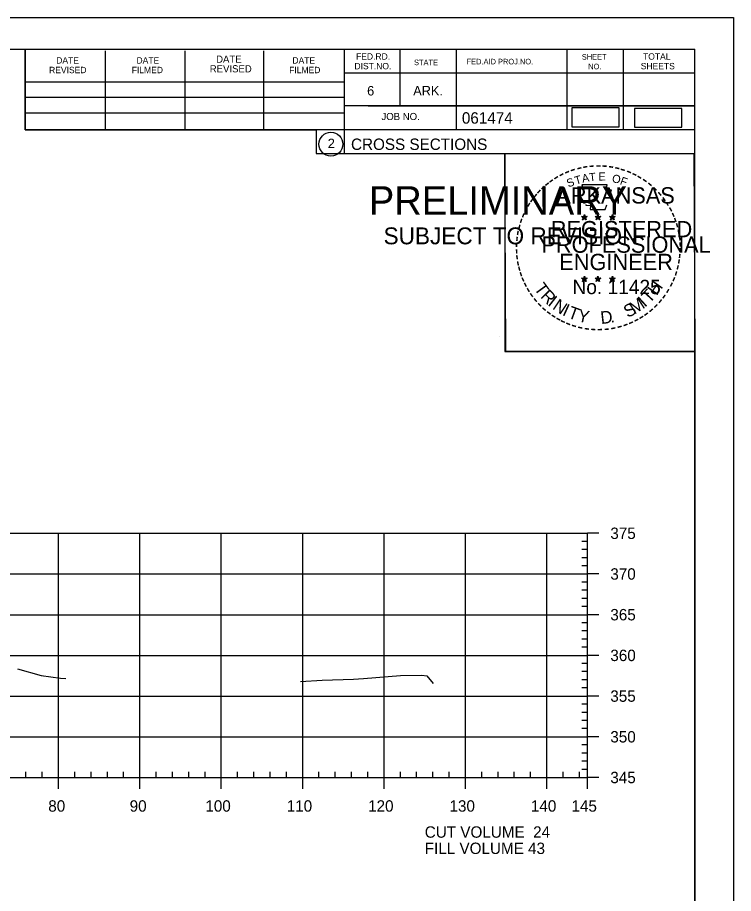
# Model space of a CAD drawing. Extents: x 1359801 to 1362404, y 372415 to 374228.
# Drawn here: x 1360046.3 to 1360134.3, y 372840.3 to 372947.9 of the extents above; entities that cross this region are included whole.
import ezdxf

# ---------------------------------------------------------------- set-up
doc = ezdxf.new("R2010")
doc.units = 0
for name, color, linetype in [('S_DRG_PT_SYM', 7, 'Continuous'), ('S_MAILBOX', 7, 'Continuous'), ('S_PRIMARY_CTL', 7, 'Continuous'), ('S_PRIMARY_CTL_ANNOT', 7, 'Continuous'), ('S_SHOULDER', 7, 'Continuous'), ('S_TELEPHONE_UTILITIES', 7, 'Continuous'), ('S_UNDERGROUND_CABLE', 7, 'Continuous'), ('S_UTL_PT_SYM', 7, 'Continuous'), ('S_WATER_UTILITIES', 7, 'Continuous')]:
    doc.layers.add(name, color=color, linetype=linetype)

msp = doc.modelspace()

# ---------------------------------------------------------------- linework, layer by layer
at = {"layer": 'S_DRG_PT_SYM'}
for points in [[(1360046.29, 372867.94), (1360049.23, 372867.09), (1360051.61, 372866.8), (1360052.23, 372866.72)], [(1360081.1, 372866.38), (1360083.74, 372866.53), (1360087.61, 372866.66), (1360088.81, 372866.76), (1360093.38, 372867.09), (1360095.98, 372867.14), (1360096.62, 372867.06), (1360097.39, 372866.14)]]:
    msp.add_lwpolyline(points, dxfattribs=at)
at = {"layer": 'S_MAILBOX'}
for p, q in [((1359826.35, 372884.58), (1360116.35, 372884.58)), ((1359826.35, 372884.58), (1360116.35, 372884.58)), ((1360051.35, 372854.58), (1360051.35, 372884.58)), ((1360051.35, 372854.58), (1360051.35, 372884.58)), ((1360061.35, 372854.58), (1360061.35, 372884.58)), ((1360061.35, 372854.58), (1360061.35, 372884.58)), ((1360071.35, 372854.58), (1360071.35, 372884.58)), ((1360071.35, 372854.58), (1360071.35, 372884.58)), ((1360081.35, 372854.58), (1360081.35, 372884.58)), ((1360081.35, 372854.58), (1360081.35, 372884.58)), ((1360091.35, 372854.58), (1360091.35, 372884.58)), ((1360091.35, 372854.58), (1360091.35, 372884.58)), ((1360101.35, 372854.58), (1360101.35, 372884.58)), ((1360101.35, 372854.58), (1360101.35, 372884.58)), ((1360111.35, 372854.58), (1360111.35, 372884.58)), ((1360111.35, 372854.58), (1360111.35, 372884.58)), ((1360116.35, 372854.58), (1360116.35, 372884.58)), ((1360116.35, 372854.58), (1360116.35, 372884.58)), ((1359826.35, 372879.58), (1360116.35, 372879.58)), ((1359826.35, 372879.58), (1360116.35, 372879.58)), ((1359826.35, 372874.58), (1360116.35, 372874.58)), ((1359826.35, 372874.58), (1360116.35, 372874.58)), ((1359826.35, 372869.58), (1360116.35, 372869.58)), ((1359826.35, 372869.58), (1360116.35, 372869.58)), ((1359826.35, 372864.58), (1360116.35, 372864.58)), ((1359826.35, 372864.58), (1360116.35, 372864.58)), ((1359826.35, 372859.58), (1360116.35, 372859.58)), ((1359826.35, 372859.58), (1360116.35, 372859.58)), ((1359826.35, 372854.58), (1360116.35, 372854.58)), ((1359826.35, 372854.58), (1360116.35, 372854.58))]:
    msp.add_line(p, q, dxfattribs=at)
at = {"layer": 'S_SHOULDER'}
for p, q in [((1359800.95, 372947.94), (1360134.28, 372947.94)), ((1360105.56, 372908.79), (1360105.56, 372908.79))]:
    msp.add_line(p, q, dxfattribs=at)
for points in [[(1359800.94, 372947.94), (1360134.28, 372947.94), (1360134.28, 372734.6), (1359800.94, 372734.6)], [(1360047.27, 372944.04), (1360047.27, 372934.16), (1360083, 372934.16), (1360083, 372931.24), (1360106.2, 372931.24), (1360106.2, 372906.91), (1360129.53, 372906.91), (1360129.53, 372738.58), (1359813.35, 372738.58), (1359813.35, 372944.04)], [(1360106.2, 372931.24), (1360129.41, 372931.24), (1360129.53, 372906.91), (1360106.32, 372906.91)]]:
    msp.add_lwpolyline(points, close=True, dxfattribs=at)
at = {"layer": 'S_TELEPHONE_UTILITIES'}
for p, q in [((1360115.62, 372923.5), (1360115.96, 372923.39)), ((1360115.62, 372923.5), (1360115.87, 372923.45)), ((1360115.62, 372923.5), (1360115.85, 372923.38)), ((1360115.75, 372923.09), (1360115.96, 372923.39)), ((1360115.75, 372923.09), (1360115.87, 372923.33)), ((1360115.75, 372923.09), (1360115.96, 372923.31)), ((1360115.96, 372923.75), (1360115.92, 372923.5)), ((1360115.96, 372923.39), (1360115.96, 372923.75)), ((1360115.96, 372923.75), (1360116.01, 372923.5)), ((1360116.31, 372923.5), (1360115.96, 372923.39)), ((1360116.18, 372923.09), (1360115.96, 372923.39)), ((1360116.18, 372923.09), (1360115.96, 372923.3)), ((1360116.31, 372923.5), (1360116.03, 372923.45)), ((1360116.18, 372923.09), (1360116.04, 372923.38)), ((1360116.31, 372923.5), (1360116.11, 372923.4)), ((1360117.29, 372923.5), (1360117.63, 372923.39)), ((1360117.29, 372923.5), (1360117.54, 372923.45)), ((1360117.29, 372923.5), (1360117.52, 372923.38)), ((1360117.42, 372923.09), (1360117.63, 372923.39)), ((1360117.42, 372923.09), (1360117.54, 372923.33)), ((1360117.42, 372923.09), (1360117.63, 372923.31)), ((1360117.63, 372923.75), (1360117.59, 372923.5)), ((1360117.63, 372923.39), (1360117.63, 372923.75)), ((1360117.63, 372923.75), (1360117.68, 372923.5)), ((1360117.98, 372923.5), (1360117.63, 372923.39)), ((1360117.85, 372923.09), (1360117.63, 372923.39)), ((1360117.85, 372923.09), (1360117.63, 372923.3)), ((1360117.98, 372923.5), (1360117.7, 372923.45)), ((1360117.85, 372923.09), (1360117.71, 372923.38)), ((1360117.98, 372923.5), (1360117.78, 372923.4)), ((1360119.05, 372923.49), (1360119.4, 372923.38)), ((1360119.05, 372923.49), (1360119.3, 372923.44)), ((1360119.05, 372923.49), (1360119.29, 372923.36)), ((1360119.18, 372923.08), (1360119.4, 372923.38)), ((1360119.18, 372923.08), (1360119.31, 372923.32)), ((1360119.18, 372923.08), (1360119.4, 372923.3)), ((1360119.4, 372923.74), (1360119.36, 372923.49)), ((1360119.4, 372923.38), (1360119.4, 372923.74)), ((1360119.4, 372923.74), (1360119.45, 372923.49)), ((1360119.75, 372923.49), (1360119.4, 372923.38)), ((1360119.61, 372923.08), (1360119.4, 372923.38)), ((1360119.61, 372923.08), (1360119.4, 372923.29)), ((1360119.75, 372923.49), (1360119.46, 372923.44)), ((1360119.61, 372923.08), (1360119.47, 372923.37)), ((1360119.75, 372923.49), (1360119.54, 372923.38)), ((1360115.61, 372915.93), (1360115.96, 372915.81)), ((1360115.61, 372915.93), (1360115.86, 372915.88)), ((1360115.61, 372915.93), (1360115.85, 372915.8)), ((1360115.74, 372915.52), (1360115.96, 372915.81)), ((1360115.74, 372915.52), (1360115.87, 372915.76)), ((1360115.74, 372915.52), (1360115.96, 372915.73)), ((1360115.96, 372916.18), (1360115.92, 372915.93)), ((1360115.96, 372915.81), (1360115.96, 372916.18)), ((1360115.96, 372916.18), (1360116.01, 372915.93)), ((1360116.31, 372915.93), (1360115.96, 372915.81)), ((1360116.17, 372915.52), (1360115.96, 372915.81)), ((1360116.17, 372915.52), (1360115.96, 372915.73)), ((1360116.31, 372915.93), (1360116.02, 372915.88)), ((1360116.17, 372915.52), (1360116.04, 372915.81)), ((1360116.31, 372915.93), (1360116.1, 372915.82)), ((1360117.28, 372915.93), (1360117.63, 372915.81)), ((1360117.28, 372915.93), (1360117.53, 372915.88)), ((1360117.28, 372915.93), (1360117.52, 372915.8)), ((1360117.41, 372915.52), (1360117.63, 372915.81)), ((1360117.41, 372915.52), (1360117.54, 372915.76)), ((1360117.41, 372915.52), (1360117.63, 372915.73)), ((1360117.63, 372916.18), (1360117.59, 372915.93)), ((1360117.63, 372915.81), (1360117.63, 372916.18)), ((1360117.63, 372916.18), (1360117.68, 372915.93)), ((1360117.98, 372915.93), (1360117.63, 372915.81)), ((1360117.84, 372915.52), (1360117.63, 372915.81)), ((1360117.84, 372915.52), (1360117.63, 372915.73)), ((1360117.98, 372915.93), (1360117.69, 372915.88)), ((1360117.84, 372915.52), (1360117.71, 372915.81)), ((1360117.98, 372915.93), (1360117.77, 372915.82)), ((1360119.05, 372915.92), (1360119.4, 372915.8)), ((1360119.05, 372915.92), (1360119.3, 372915.87)), ((1360119.05, 372915.92), (1360119.28, 372915.79)), ((1360119.18, 372915.51), (1360119.4, 372915.8)), ((1360119.18, 372915.51), (1360119.31, 372915.75)), ((1360119.18, 372915.51), (1360119.39, 372915.72)), ((1360119.4, 372916.17), (1360119.36, 372915.92)), ((1360119.61, 372915.51), (1360119.39, 372915.72)), ((1360119.4, 372915.8), (1360119.4, 372916.17)), ((1360119.4, 372916.17), (1360119.45, 372915.92)), ((1360119.74, 372915.92), (1360119.4, 372915.8)), ((1360119.61, 372915.51), (1360119.4, 372915.8)), ((1360119.74, 372915.92), (1360119.46, 372915.87)), ((1360119.61, 372915.51), (1360119.47, 372915.8)), ((1360119.74, 372915.92), (1360119.54, 372915.81))]:
    msp.add_line(p, q, dxfattribs=at)
for points in [[(1360115.66, 372927.38), (1360115.93, 372926.55)], [(1360119.17, 372926.45), (1360119.31, 372926.74), (1360118.62, 372926.71), (1360118.77, 372927.38), (1360115.66, 372927.38)], [(1360116.15, 372924.95), (1360116.15, 372924.87), (1360116.71, 372924.85), (1360116.66, 372924.37), (1360118.53, 372924.37), (1360118.73, 372924.91)], [(1360115.96, 372923.75), (1360116.18, 372923.09), (1360115.62, 372923.5), (1360116.31, 372923.5), (1360115.75, 372923.09), (1360115.96, 372923.75)], [(1360117.63, 372923.75), (1360117.85, 372923.09), (1360117.29, 372923.5), (1360117.98, 372923.5), (1360117.42, 372923.09), (1360117.63, 372923.75)], [(1360119.4, 372923.74), (1360119.61, 372923.08), (1360119.05, 372923.49), (1360119.75, 372923.49), (1360119.18, 372923.08), (1360119.4, 372923.74)], [(1360115.96, 372916.18), (1360116.17, 372915.52), (1360115.61, 372915.93), (1360116.31, 372915.93), (1360115.74, 372915.52), (1360115.96, 372916.18)], [(1360117.63, 372916.18), (1360117.84, 372915.52), (1360117.28, 372915.93), (1360117.98, 372915.93), (1360117.41, 372915.52), (1360117.63, 372916.18)], [(1360119.4, 372916.17), (1360119.61, 372915.51), (1360119.05, 372915.92), (1360119.74, 372915.92), (1360119.18, 372915.51), (1360119.4, 372916.17)]]:
    msp.add_lwpolyline(points, dxfattribs=at)
for centre, radius in [((1360115.96, 372923.39), 0.172), ((1360115.96, 372923.39), 0.145), ((1360115.96, 372923.39), 0.116), ((1360115.96, 372923.39), 0.0991), ((1360115.96, 372923.39), 0.0747), ((1360115.96, 372923.39), 0.0495), ((1360115.96, 372923.39), 0.0296), ((1360117.63, 372923.39), 0.172), ((1360117.63, 372923.39), 0.145), ((1360117.63, 372923.39), 0.116), ((1360117.63, 372923.39), 0.0991), ((1360117.63, 372923.39), 0.0747), ((1360117.63, 372923.39), 0.0495), ((1360117.63, 372923.39), 0.0296), ((1360119.4, 372923.38), 0.172), ((1360119.4, 372923.38), 0.145), ((1360119.4, 372923.38), 0.116), ((1360119.4, 372923.38), 0.0991), ((1360119.4, 372923.38), 0.0747), ((1360119.4, 372923.38), 0.0495), ((1360119.4, 372923.38), 0.0296), ((1360115.96, 372915.81), 0.172), ((1360115.96, 372915.81), 0.145), ((1360115.96, 372915.81), 0.116), ((1360115.96, 372915.81), 0.0991), ((1360115.96, 372915.81), 0.0747), ((1360115.96, 372915.81), 0.0495), ((1360115.96, 372915.81), 0.0296), ((1360117.63, 372915.81), 0.172), ((1360117.63, 372915.81), 0.145), ((1360117.63, 372915.81), 0.116), ((1360117.63, 372915.81), 0.0991), ((1360117.63, 372915.81), 0.0747), ((1360117.63, 372915.81), 0.0495), ((1360117.63, 372915.81), 0.0296), ((1360119.4, 372915.8), 0.172), ((1360119.4, 372915.8), 0.145), ((1360119.4, 372915.8), 0.116), ((1360119.4, 372915.8), 0.0991), ((1360119.4, 372915.8), 0.0747), ((1360119.4, 372915.8), 0.0495), ((1360119.4, 372915.8), 0.0296)]:
    msp.add_circle(centre, radius, dxfattribs=at)
at = {"layer": 'S_UNDERGROUND_CABLE'}
for points in [[(1360114.41, 372934.53), (1360120.25, 372934.53), (1360120.25, 372936.84), (1360114.41, 372936.84)], [(1360122.11, 372934.47), (1360127.94, 372934.47), (1360127.94, 372936.78), (1360122.11, 372936.78)]]:
    msp.add_lwpolyline(points, close=True, dxfattribs=at)
at = {"layer": 'S_UTL_PT_SYM'}
for p, q in [((1359813.35, 372944.04), (1360129.53, 372944.04)), ((1360047.27, 372934.16), (1360047.27, 372944.04)), ((1360057.13, 372934.16), (1360057.13, 372943.84)), ((1360066.89, 372934.16), (1360066.89, 372943.84)), ((1360076.57, 372934.16), (1360076.57, 372943.84)), ((1360086.43, 372944.04), (1360086.43, 372931.24)), ((1360093.27, 372944.04), (1360093.27, 372937.1)), ((1360100.21, 372944.04), (1360100.21, 372934.16)), ((1360113.79, 372944.04), (1360113.79, 372934.16)), ((1360120.73, 372944.04), (1360120.73, 372934.16)), ((1360129.53, 372738.58), (1360129.53, 372944.04)), ((1360129.53, 372941.1), (1360086.43, 372941.1)), ((1360129.53, 372941.12), (1360129.53, 372941.12)), ((1360047.27, 372940.02), (1360086.43, 372940.02)), ((1360047.27, 372938.16), (1360086.43, 372938.16)), ((1360129.53, 372937.1), (1360086.43, 372937.1)), ((1360089.39, 372937.1), (1360129.53, 372937.1)), ((1360047.27, 372934.16), (1360047.27, 372936.22)), ((1360047.27, 372936.22), (1360086.43, 372936.22)), ((1360129.53, 372934.16), (1360047.27, 372934.16)), ((1360086.43, 372931.24), (1360129.53, 372931.24))]:
    msp.add_line(p, q, dxfattribs=at)
msp.add_circle((1360084.82, 372932.38), 1.47, dxfattribs=at)
at = {"layer": 'S_WATER_UTILITIES'}
for p, q in [((1360116.35, 372854.58), (1360116.35, 372884.58)), ((1360117.75, 372884.58), (1360116.35, 372884.58)), ((1360116.35, 372883.58), (1360115.65, 372883.58)), ((1360116.35, 372882.58), (1360115.65, 372882.58)), ((1360116.35, 372881.58), (1360115.65, 372881.58)), ((1360116.35, 372880.58), (1360115.65, 372880.58)), ((1360117.75, 372879.58), (1360116.35, 372879.58)), ((1360116.35, 372878.58), (1360115.65, 372878.58)), ((1360116.35, 372877.58), (1360115.65, 372877.58)), ((1360116.35, 372876.58), (1360115.65, 372876.58)), ((1360116.35, 372875.58), (1360115.65, 372875.58)), ((1360117.75, 372874.58), (1360116.35, 372874.58)), ((1360116.35, 372873.58), (1360115.65, 372873.58)), ((1360116.35, 372872.58), (1360115.65, 372872.58)), ((1360116.35, 372871.58), (1360115.65, 372871.58)), ((1360116.35, 372870.58), (1360115.65, 372870.58)), ((1360117.75, 372869.58), (1360116.35, 372869.58)), ((1360116.35, 372868.58), (1360115.65, 372868.58)), ((1360116.35, 372867.58), (1360115.65, 372867.58)), ((1360116.35, 372866.58), (1360115.65, 372866.58)), ((1360116.35, 372865.58), (1360115.65, 372865.58)), ((1360117.75, 372864.58), (1360116.35, 372864.58)), ((1360116.35, 372863.58), (1360115.65, 372863.58)), ((1360116.35, 372862.58), (1360115.65, 372862.58)), ((1360116.35, 372861.58), (1360115.65, 372861.58)), ((1360116.35, 372860.58), (1360115.65, 372860.58)), ((1360117.75, 372859.58), (1360116.35, 372859.58)), ((1360116.35, 372858.58), (1360115.65, 372858.58)), ((1360116.35, 372857.58), (1360115.65, 372857.58)), ((1360116.35, 372856.58), (1360115.65, 372856.58)), ((1360047.35, 372854.58), (1360047.35, 372855.28)), ((1360049.35, 372854.58), (1360049.35, 372855.28)), ((1360053.35, 372854.58), (1360053.35, 372855.28)), ((1360055.35, 372854.58), (1360055.35, 372855.28)), ((1360057.35, 372854.58), (1360057.35, 372855.28)), ((1360059.35, 372854.58), (1360059.35, 372855.28)), ((1360063.35, 372854.58), (1360063.35, 372855.28)), ((1360065.35, 372854.58), (1360065.35, 372855.28)), ((1360067.35, 372854.58), (1360067.35, 372855.28)), ((1360069.35, 372854.58), (1360069.35, 372855.28)), ((1360073.35, 372854.58), (1360073.35, 372855.28)), ((1360075.35, 372854.58), (1360075.35, 372855.28)), ((1360077.35, 372854.58), (1360077.35, 372855.28)), ((1360079.35, 372854.58), (1360079.35, 372855.28)), ((1360083.35, 372854.58), (1360083.35, 372855.28)), ((1360085.35, 372854.58), (1360085.35, 372855.28)), ((1360087.35, 372854.58), (1360087.35, 372855.28)), ((1360089.35, 372854.58), (1360089.35, 372855.28)), ((1360093.35, 372854.58), (1360093.35, 372855.28)), ((1360095.35, 372854.58), (1360095.35, 372855.28)), ((1360097.35, 372854.58), (1360097.35, 372855.28)), ((1360099.35, 372854.58), (1360099.35, 372855.28)), ((1360103.35, 372854.58), (1360103.35, 372855.28)), ((1360105.35, 372854.58), (1360105.35, 372855.28)), ((1360107.35, 372854.58), (1360107.35, 372855.28)), ((1360109.35, 372854.58), (1360109.35, 372855.28)), ((1360113.35, 372854.58), (1360113.35, 372855.28)), ((1360115.35, 372854.58), (1360115.35, 372855.28)), ((1360116.35, 372855.58), (1360115.65, 372855.58)), ((1359826.35, 372854.58), (1360116.35, 372854.58)), ((1360051.35, 372853.18), (1360051.35, 372854.58)), ((1360061.35, 372853.18), (1360061.35, 372854.58)), ((1360071.35, 372853.18), (1360071.35, 372854.58)), ((1360081.35, 372853.18), (1360081.35, 372854.58)), ((1360091.35, 372853.18), (1360091.35, 372854.58)), ((1360101.35, 372853.18), (1360101.35, 372854.58)), ((1360111.35, 372853.18), (1360111.35, 372854.58)), ((1360116.35, 372853.18), (1360116.35, 372854.58)), ((1360117.75, 372854.58), (1360116.35, 372854.58))]:
    msp.add_line(p, q, dxfattribs=at)

# ---------------------------------------------------------------- texts
at = {"layer": 'S_PRIMARY_CTL'}
for s, p in [('375', (1360119.15, 372883.88)), ('370', (1360119.15, 372878.88)), ('365', (1360119.15, 372873.88)), ('360', (1360119.15, 372868.88)), ('355', (1360119.15, 372863.88)), ('350', (1360119.15, 372858.88)), ('345', (1360119.15, 372853.88)), ('80', (1360050.09, 372850.38)), ('90', (1360060.09, 372850.38)), ('100', (1360069.39, 372850.38)), ('110', (1360079.39, 372850.38)), ('120', (1360089.39, 372850.38)), ('130', (1360099.39, 372850.38)), ('140', (1360109.39, 372850.38)), ('145', (1360114.38, 372850.38)), ('CUT VOLUME  24', (1360096.35, 372847.18)), ('FILL VOLUME 43', (1360096.35, 372845.18))]:
    msp.add_text(s, height=1.4, dxfattribs=at).set_placement(p)
at = {"layer": 'S_PRIMARY_CTL_ANNOT'}
for s, height, p in [('PRELIMINARY', 3.5, (1360089.48, 372923.71)), ('DWB', 0.01, (1360090.23, 372925.56)), ('SUBJECT TO REVISION', 2.0751, (1360091.29, 372920.08))]:
    msp.add_text(s, height=height, rotation=360, dxfattribs=at).set_placement(p)
at = {"layer": 'S_TELEPHONE_UTILITIES'}
for s, height, rotation, p in [('-', 1.6, 19.1761, (1360114.4, 372928.5)), ('-', 1.6, 13.6301, (1360115.15, 372928.74)), ('-', 1.6, 10.2193, (1360115.83, 372928.91)), ('-', 1.6, 5.8968, (1360116.56, 372929.02)), ('-', 1.6, 0.1862, (1360117.33, 372929.09)), ('-', 1.6, 357.743, (1360118.06, 372929.08)), ('-', 1.6, 352.1617, (1360118.8, 372929.02)), ('-', 1.6, 347.2049, (1360119.52, 372928.91)), ('-', 1.6, 342.3362, (1360120.15, 372928.75)), ('-', 1.6, 34.0636, (1360112.54, 372927.55)), ('-', 1.6, 28.7918, (1360113.14, 372927.92)), ('-', 1.6, 24.3072, (1360113.77, 372928.23)), ('T', 1, 16.4036, (1360114.92, 372927.39)), ('A', 1, 11.2132, (1360115.75, 372927.64)), ('T', 1, 6.0228, (1360116.6, 372927.8)), ('E', 1, 0.8323, (1360117.7, 372927.91)), ('O', 1, 350.4515, (1360119.31, 372927.7)), ('F', 1, 340.0707, (1360120.26, 372927.47)), ('-', 1.6, 337.8551, (1360120.89, 372928.53)), ('-', 1.6, 334.1211, (1360121.52, 372928.26)), ('-', 1.6, 329.6409, (1360122.1, 372927.97)), ('-', 1.6, 42.9622, (1360111.05, 372926.36)), ('-', 1.6, 38.9507, (1360111.49, 372926.77)), ('-', 1.6, 36.2317, (1360111.96, 372927.15)), ('S', 1, 21.594, (1360114.01, 372927.05)), ('-', 1.6, 325.8627, (1360122.74, 372927.61)), ('-', 1.6, 320.5297, (1360123.35, 372927.19)), ('-', 1.6, 50.6142, (1360110.2, 372925.39)), ('-', 1.6, 48.423, (1360110.6, 372925.88)), ('ARKANSAS', 2, 360, (1360112.51, 372925.09)), ('-', 1.6, 315.5786, (1360123.95, 372926.7)), ('-', 1.6, 309.8797, (1360124.52, 372926.15)), ('-', 1.6, 58.0706, (1360109.46, 372924.3)), ('-', 1.6, 54.2325, (1360109.79, 372924.83)), ('-', 1.6, 306.6522, (1360125.04, 372925.55)), ('-', 1.4, 303.6753, (1360125.53, 372924.98)), ('-', 1.6, 62.8713, (1360109.15, 372923.69)), ('-', 1.6, 299.6684, (1360125.85, 372924.37)), ('-', 1.6, 294.6628, (1360126.17, 372923.76)), ('-', 1.6, 72.3945, (1360108.67, 372922.44)), ('-', 1.6, 67.7743, (1360108.89, 372923.07)), ('REGISTERED', 2, 360, (1360111.83, 372920.94)), ('DWB', 0.01, 360, (1360115.95, 372923.38)), ('DWB', 0.01, 360, (1360117.62, 372923.38)), ('DWB', 0.01, 360, (1360119.39, 372923.37)), ('-', 1.6, 290.5728, (1360126.43, 372923.18)), ('-', 1.6, 75.461, (1360108.48, 372921.73)), ('-', 1.6, 285.1233, (1360126.66, 372922.6)), ('-', 1.6, 280.5493, (1360126.86, 372921.86)), ('-', 1.6, 85.1863, (1360108.27, 372920.33)), ('-', 1.6, 81.2013, (1360108.34, 372921.02)), ('PROFESSIONAL', 2, 360, (1360110.68, 372919.04)), ('-', 1.6, 276.5962, (1360127.03, 372921.09)), ('-', 1.6, 89.0622, (1360108.24, 372919.63)), ('-', 1.6, 274.3301, (1360127.09, 372920.37)), ('-', 1.6, 94.1959, (1360108.28, 372918.9)), ('-', 1.6, 98.9479, (1360108.35, 372918.23)), ('ENGINEER', 2, 360, (1360112.87, 372916.91)), ('-', 1.6, 263.5172, (1360127.1, 372919.07)), ('-', 1.6, 269.9407, (1360127.12, 372919.74)), ('-', 1.6, 101.7149, (1360108.48, 372917.5)), ('-', 1.6, 255.7626, (1360126.92, 372917.74)), ('-', 1.6, 260.9953, (1360127.03, 372918.42)), ('-', 1.6, 105.4578, (1360108.65, 372916.91)), ('-', 1.6, 109.0874, (1360108.86, 372916.27)), ('-', 1.6, 252.8681, (1360126.74, 372917.02)), ('-', 1.6, 114.0643, (1360109.12, 372915.68)), ('-', 1.6, 115.7289, (1360109.42, 372915.06)), ('T', 1.54, 306.0406, (1360109.72, 372914.65)), ('No. 11425', 1.757, 360, (1360114.5, 372913.96)), ('DWB', 0.01, 360, (1360115.95, 372915.81)), ('DWB', 0.01, 360, (1360117.62, 372915.81)), ('DWB', 0.01, 360, (1360119.38, 372915.8)), ('H', 1.54, 54.6088, (1360124.84, 372913.69)), ('-', 1.6, 244.6197, (1360126.25, 372915.72)), ('-', 1.6, 247.8887, (1360126.52, 372916.35)), ('-', 1.6, 120.4471, (1360109.78, 372914.47)), ('R', 1.54, 314.005, (1360110.48, 372913.61)), ('T', 1.54, 46.6444, (1360123.95, 372912.75)), ('-', 1.6, 239.0712, (1360125.86, 372914.97)), ('-', 1.6, 125.8934, (1360110.18, 372913.91)), ('-', 1.6, 130.7181, (1360110.64, 372913.36)), ('I', 1.54, 321.9694, (1360111.38, 372912.67)), ('N', 1.54, 326.5002, (1360111.95, 372912.2)), ('M', 1.54, 32.6563, (1360122.1, 372911.42)), ('I', 1.54, 42.1136, (1360123.39, 372912.27)), ('-', 1.6, 231.2538, (1360125.03, 372913.75)), ('-', 1.6, 233.8452, (1360125.46, 372914.31)), ('-', 1.6, 134.2238, (1360111.16, 372912.82)), ('-', 1.6, 138.9338, (1360111.68, 372912.35)), ('I', 1.54, 335.3603, (1360113.16, 372911.42)), ('T', 1.54, 339.8912, (1360113.82, 372911.09)), ('Y', 1.54, 347.8556, (1360115.04, 372910.64)), ('S', 1.54, 26.9312, (1360121.27, 372911.01)), ('-', 1.6, 221.0851, (1360124.03, 372912.67)), ('-', 1.6, 225.7653, (1360124.55, 372913.18)), ('-', 1.6, 144.6463, (1360112.24, 372911.95)), ('-', 1.6, 148.0898, (1360112.8, 372911.58)), ('-', 1.6, 151.5704, (1360113.38, 372911.25)), ('D', 1.54, 6.3969, (1360118.02, 372910.28)), ('-', 1.6, 212.2491, (1360122.94, 372911.82)), ('-', 1.6, 215.7363, (1360123.48, 372912.2)), ('-', 1.6, 154.6002, (1360113.9, 372911)), ('-', 1.6, 158.5612, (1360114.53, 372910.75)), ('-', 1.6, 162.7983, (1360115.21, 372910.54)), ('-', 1.6, 167.5555, (1360115.93, 372910.37)), ('.', 1.54, 13.7642, (1360119.21, 372910.41)), ('-', 1.6, 195.4743, (1360120.47, 372910.64)), ('-', 1.6, 200.7184, (1360121.14, 372910.88)), ('-', 1.6, 204.2516, (1360121.76, 372911.15)), ('-', 1.6, 207.3568, (1360122.39, 372911.47)), ('-', 1.6, 173.1155, (1360116.7, 372910.26)), ('-', 1.6, 176.5183, (1360117.45, 372910.21)), ('-', 1.6, 181.5918, (1360118.19, 372910.23)), ('-', 1.6, 185.8167, (1360119, 372910.3)), ('-', 1.6, 191.2858, (1360119.74, 372910.44))]:
    msp.add_text(s, height=height, rotation=rotation, dxfattribs=at).set_placement(p)
at = {"layer": 'S_UTL_PT_SYM'}
for s, height, p in [('FED.RD.', 0.782, (1360087.91, 372942.76)), ('SHEET', 0.684, (1360115.65, 372942.76)), ('TOTAL', 0.782, (1360123.17, 372942.76)), ('DATE', 0.782, (1360051.07, 372942.28)), ('DATE', 0.782, (1360060.93, 372942.28)), ('DATE', 0.879, (1360070.71, 372942.38)), ('DATE', 0.782, (1360080.09, 372942.28)), ('DIST.NO.', 0.782, (1360087.71, 372941.58)), ('STATE', 0.684, (1360095.03, 372942.08)), ('FED.AID PROJ.NO.', 0.684, (1360101.49, 372942.18)), ('NO.', 0.684, (1360116.43, 372941.58)), ('SHEETS', 0.782, (1360122.89, 372941.58)), ('REVISED', 0.782, (1360050.19, 372941.1)), ('FILMED', 0.782, (1360060.35, 372941.1)), ('REVISED', 0.879, (1360069.93, 372941.2)), ('FILMED', 0.782, (1360079.69, 372941.1)), ('6', 1.17, (1360089.27, 372938.36)), ('ARK.', 1.172, (1360094.93, 372938.36)), ('JOB NO.', 0.879, (1360091.03, 372935.34)), ('061474', 1.4, (1360100.91, 372934.9)), ('2', 1.17, (1360084.43, 372931.89)), ('CROSS SECTIONS', 1.4, (1360087.29, 372931.67))]:
    msp.add_text(s, height=height, rotation=360, dxfattribs=at).set_placement(p)

doc.saveas('drawing.dxf')
